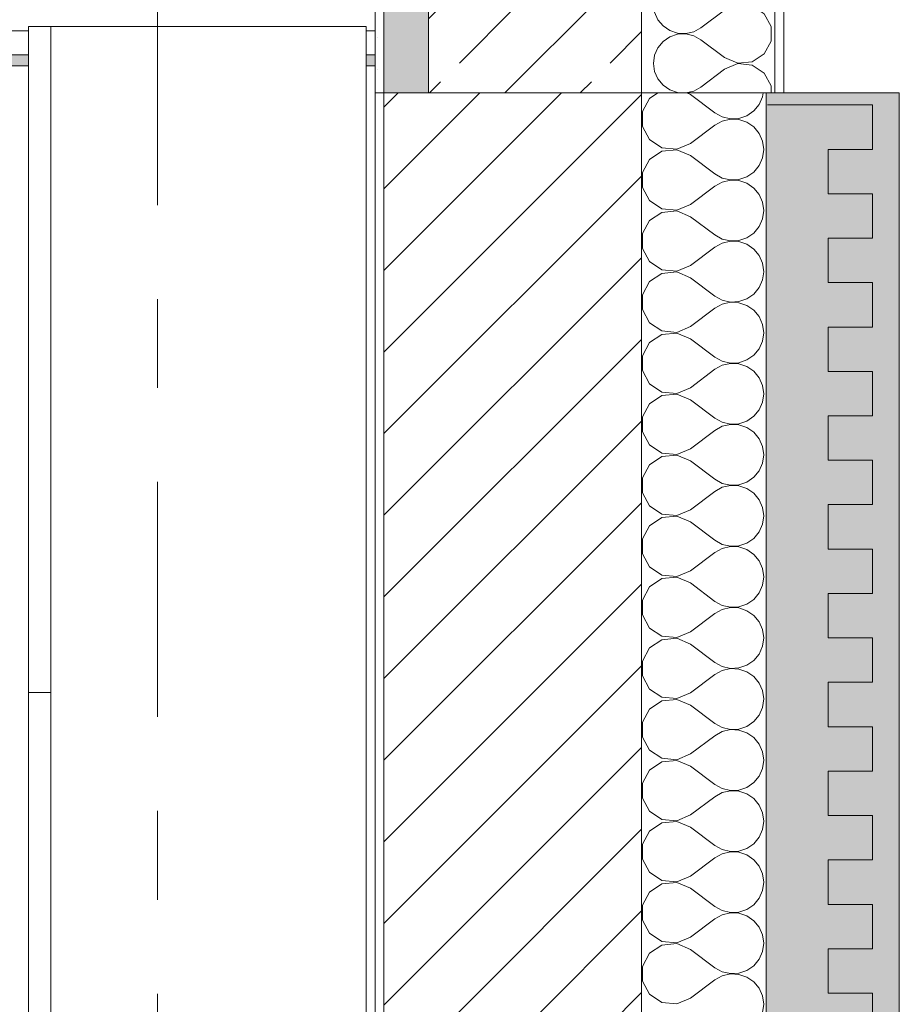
# Model space of a CAD drawing. Header units: metres. Extents: x -3.6 to 84.5, y -11 to 16.8.
# Tile 1027 of 1056: x 61.6 to 62.6, y 4.1 to 5.2. Entities that reach past the tile are written whole.
import ezdxf

# ---------------------------------------------------------------- set-up
doc = ezdxf.new("R2010")
doc.units = ezdxf.units.M
doc.header["$MEASUREMENT"] = 0
doc.linetypes.add('Strichlinie doppelt', pattern=[0.546806, 0.264583, -0.105833, 0.070556, -0.105833])
doc.linetypes.add('Wipeout_Contour', pattern=[1, 0, -1])
for name, color, linetype in [('301 - Elemente.Linie', 7, 'Continuous'), ('302 - Elemente.Schraffur', 7, 'Continuous'), ('451 - Universal.Achsen Raster', 7, 'Continuous'), ('604 - Struktur.Wand Aussen', 7, 'Continuous'), ('653 - Abdeckung.TB Verkofferung', 7, 'Continuous'), ('701 - Einrichtung.Möbel', 7, 'Continuous')]:
    doc.layers.add(name, color=color, linetype=linetype)
pattern_1 = [(45, (0, 0), (-0.01767767, 0.01767767), [0, -0.025])]

# ---------------------------------------------------------------- blocks, each defined once
blk = doc.blocks.new('*X1')
at = {"layer": '302 - Elemente.Schraffur', "color": 7, "linetype": 'Continuous', "lineweight": 5}
for p, q in [((62.2932, 5.1), (62.2839, 5.0938)), ((62.33, 5.0982), (62.3257, 5.1)), ((62.4112, 5.0957), (62.4118, 5.1)), ((62.2839, 5.0938), (62.276, 5.0791)), ((62.33, 5.0982), (62.3575, 5.0776)), ((62.4073, 5.087), (62.4112, 5.0957)), ((62.276, 5.0791), (62.276, 5.0623)), ((62.3575, 5.0776), (62.3658, 5.073)), ((62.3935, 5.0743), (62.4013, 5.0797)), ((62.4013, 5.0797), (62.4073, 5.087)), ((62.3658, 5.0684), (62.3575, 5.0638)), ((62.3658, 5.073), (62.375, 5.0708)), ((62.375, 5.0706), (62.3658, 5.0684)), ((62.375, 5.0708), (62.3845, 5.0713)), ((62.3845, 5.0701), (62.375, 5.0706)), ((62.3845, 5.0713), (62.3935, 5.0743)), ((62.3935, 5.0671), (62.3845, 5.0701)), ((62.4013, 5.0617), (62.3935, 5.0671)), ((62.276, 5.0623), (62.2839, 5.0476)), ((62.33, 5.0432), (62.3575, 5.0638)), ((62.4073, 5.0544), (62.4013, 5.0617)), ((62.2839, 5.0476), (62.2979, 5.0383)), ((62.4112, 5.0457), (62.4073, 5.0544)), ((62.4125, 5.0363), (62.4112, 5.0457)), ((62.2979, 5.0344), (62.2839, 5.0251)), ((62.2979, 5.0383), (62.3145, 5.0367)), ((62.3145, 5.0359), (62.2979, 5.0344)), ((62.3145, 5.0367), (62.33, 5.0432)), ((62.33, 5.0295), (62.3145, 5.0359)), ((62.4112, 5.0269), (62.4125, 5.0363)), ((62.2839, 5.0251), (62.276, 5.0103)), ((62.33, 5.0295), (62.3575, 5.0088)), ((62.4073, 5.0183), (62.4112, 5.0269)), ((62.3935, 5.0056), (62.4013, 5.011)), ((62.4013, 5.011), (62.4073, 5.0183)), ((62.276, 5.0103), (62.276, 4.9936)), ((62.3575, 5.0088), (62.3658, 5.0042)), ((62.3658, 4.9997), (62.3575, 4.9951)), ((62.3658, 5.0042), (62.375, 5.0021)), ((62.375, 5.0018), (62.3658, 4.9997)), ((62.375, 5.0021), (62.3845, 5.0026)), ((62.3845, 5.0014), (62.375, 5.0018)), ((62.3845, 5.0026), (62.3935, 5.0056)), ((62.3935, 4.9983), (62.3845, 5.0014)), ((62.276, 4.9936), (62.2839, 4.9788)), ((62.33, 4.9745), (62.3575, 4.9951)), ((62.4013, 4.993), (62.3935, 4.9983)), ((62.4073, 4.9857), (62.4013, 4.993)), ((62.2839, 4.9788), (62.2979, 4.9696)), ((62.4112, 4.977), (62.4073, 4.9857)), ((62.2979, 4.9696), (62.3145, 4.968)), ((62.3145, 4.9672), (62.2979, 4.9656)), ((62.3145, 4.968), (62.33, 4.9745)), ((62.33, 4.9607), (62.3145, 4.9672)), ((62.4125, 4.9676), (62.4112, 4.977)), ((62.4112, 4.9582), (62.4125, 4.9676)), ((62.2839, 4.9563), (62.276, 4.9416)), ((62.2979, 4.9656), (62.2839, 4.9563)), ((62.33, 4.9607), (62.3575, 4.9401)), ((62.4073, 4.9495), (62.4112, 4.9582)), ((62.4013, 4.9422), (62.4073, 4.9495)), ((62.276, 4.9416), (62.276, 4.9248)), ((62.3575, 4.9401), (62.3658, 4.9355)), ((62.3658, 4.9355), (62.375, 4.9334)), ((62.375, 4.9331), (62.3658, 4.9309)), ((62.375, 4.9334), (62.3845, 4.9338)), ((62.3845, 4.9326), (62.375, 4.9331)), ((62.3845, 4.9338), (62.3935, 4.9368)), ((62.3935, 4.9368), (62.4013, 4.9422)), ((62.276, 4.9248), (62.2839, 4.9101)), ((62.33, 4.9057), (62.3575, 4.9263)), ((62.3658, 4.9309), (62.3575, 4.9263)), ((62.3935, 4.9296), (62.3845, 4.9326)), ((62.4013, 4.9242), (62.3935, 4.9296)), ((62.4073, 4.9169), (62.4013, 4.9242)), ((62.4112, 4.9082), (62.4073, 4.9169)), ((62.2839, 4.9101), (62.2979, 4.9008)), ((62.2979, 4.9008), (62.3145, 4.8992)), ((62.3145, 4.8992), (62.33, 4.9057)), ((62.4125, 4.8988), (62.4112, 4.9082)), ((62.2979, 4.8969), (62.2839, 4.8876)), ((62.3145, 4.8985), (62.2979, 4.8969)), ((62.33, 4.892), (62.3145, 4.8985)), ((62.33, 4.892), (62.3575, 4.8713)), ((62.4073, 4.8808), (62.4112, 4.8895)), ((62.4112, 4.8895), (62.4125, 4.8988)), ((62.2839, 4.8876), (62.276, 4.8728)), ((62.4013, 4.8735), (62.4073, 4.8808)), ((62.276, 4.8728), (62.276, 4.8561)), ((62.3575, 4.8713), (62.3658, 4.8668)), ((62.3658, 4.8668), (62.375, 4.8646)), ((62.3845, 4.8651), (62.3935, 4.8681)), ((62.3935, 4.8681), (62.4013, 4.8735)), ((62.276, 4.8561), (62.2839, 4.8413)), ((62.33, 4.837), (62.3575, 4.8576)), ((62.3658, 4.8622), (62.3575, 4.8576)), ((62.375, 4.8643), (62.3658, 4.8622)), ((62.375, 4.8646), (62.3845, 4.8651)), ((62.3845, 4.8639), (62.375, 4.8643)), ((62.3935, 4.8608), (62.3845, 4.8639)), ((62.4013, 4.8555), (62.3935, 4.8608)), ((62.4073, 4.8482), (62.4013, 4.8555)), ((62.4112, 4.8395), (62.4073, 4.8482)), ((62.2839, 4.8413), (62.2979, 4.8321)), ((62.3145, 4.8305), (62.33, 4.837)), ((62.4125, 4.8301), (62.4112, 4.8395)), ((62.2979, 4.8281), (62.2839, 4.8189)), ((62.2979, 4.8321), (62.3145, 4.8305)), ((62.3145, 4.8297), (62.2979, 4.8281)), ((62.33, 4.8232), (62.3145, 4.8297)), ((62.33, 4.8232), (62.3575, 4.8026)), ((62.4112, 4.8207), (62.4125, 4.8301)), ((62.2839, 4.8189), (62.276, 4.8041)), ((62.4013, 4.8047), (62.4073, 4.812)), ((62.4073, 4.812), (62.4112, 4.8207)), ((62.276, 4.8041), (62.276, 4.7874)), ((62.3575, 4.8026), (62.3658, 4.798)), ((62.3935, 4.7994), (62.4013, 4.8047)), ((62.33, 4.7682), (62.3575, 4.7889)), ((62.3658, 4.7935), (62.3575, 4.7889)), ((62.3658, 4.798), (62.375, 4.7959)), ((62.375, 4.7956), (62.3658, 4.7935)), ((62.375, 4.7959), (62.3845, 4.7963)), ((62.3845, 4.7951), (62.375, 4.7956)), ((62.3845, 4.7963), (62.3935, 4.7994)), ((62.3935, 4.7921), (62.3845, 4.7951)), ((62.4013, 4.7867), (62.3935, 4.7921)), ((62.276, 4.7874), (62.2839, 4.7726)), ((62.4073, 4.7794), (62.4013, 4.7867)), ((62.4112, 4.7708), (62.4073, 4.7794)), ((62.2839, 4.7726), (62.2979, 4.7633)), ((62.3145, 4.7618), (62.33, 4.7682)), ((62.4125, 4.7614), (62.4112, 4.7708)), ((62.2979, 4.7594), (62.2839, 4.7501)), ((62.2979, 4.7633), (62.3145, 4.7618)), ((62.3145, 4.761), (62.2979, 4.7594)), ((62.33, 4.7545), (62.3145, 4.761)), ((62.4112, 4.752), (62.4125, 4.7614)), ((62.2839, 4.7501), (62.276, 4.7354)), ((62.33, 4.7545), (62.3575, 4.7339)), ((62.4073, 4.7433), (62.4112, 4.752)), ((62.276, 4.7354), (62.276, 4.7186)), ((62.3575, 4.7339), (62.3658, 4.7293)), ((62.3935, 4.7306), (62.4013, 4.736)), ((62.4013, 4.736), (62.4073, 4.7433)), ((62.3658, 4.7247), (62.3575, 4.7201)), ((62.3658, 4.7293), (62.375, 4.7271)), ((62.375, 4.7269), (62.3658, 4.7247)), ((62.375, 4.7271), (62.3845, 4.7276)), ((62.3845, 4.7264), (62.375, 4.7269)), ((62.3845, 4.7276), (62.3935, 4.7306)), ((62.3935, 4.7234), (62.3845, 4.7264)), ((62.4013, 4.718), (62.3935, 4.7234)), ((62.276, 4.7186), (62.2839, 4.7039)), ((62.33, 4.6995), (62.3575, 4.7201)), ((62.4073, 4.7107), (62.4013, 4.718)), ((62.2839, 4.7039), (62.2979, 4.6946)), ((62.4112, 4.702), (62.4073, 4.7107)), ((62.4125, 4.6926), (62.4112, 4.702)), ((62.2979, 4.6907), (62.2839, 4.6814)), ((62.2979, 4.6946), (62.3145, 4.693)), ((62.3145, 4.6922), (62.2979, 4.6907)), ((62.3145, 4.693), (62.33, 4.6995)), ((62.33, 4.6858), (62.3145, 4.6922)), ((62.4112, 4.6832), (62.4125, 4.6926)), ((62.2839, 4.6814), (62.276, 4.6666)), ((62.33, 4.6858), (62.3575, 4.6651)), ((62.4073, 4.6746), (62.4112, 4.6832)), ((62.3935, 4.6619), (62.4013, 4.6673)), ((62.4013, 4.6673), (62.4073, 4.6746)), ((62.276, 4.6666), (62.276, 4.6499)), ((62.3575, 4.6651), (62.3658, 4.6605)), ((62.3658, 4.656), (62.3575, 4.6514)), ((62.3658, 4.6605), (62.375, 4.6584)), ((62.375, 4.6581), (62.3658, 4.656)), ((62.375, 4.6584), (62.3845, 4.6589)), ((62.3845, 4.6577), (62.375, 4.6581)), ((62.3845, 4.6589), (62.3935, 4.6619)), ((62.3935, 4.6546), (62.3845, 4.6577)), ((62.276, 4.6499), (62.2839, 4.6351)), ((62.33, 4.6308), (62.3575, 4.6514)), ((62.4013, 4.6493), (62.3935, 4.6546)), ((62.4073, 4.642), (62.4013, 4.6493)), ((62.2839, 4.6351), (62.2979, 4.6259)), ((62.4112, 4.6333), (62.4073, 4.642)), ((62.2979, 4.6259), (62.3145, 4.6243)), ((62.3145, 4.6235), (62.2979, 4.6219)), ((62.3145, 4.6243), (62.33, 4.6308)), ((62.33, 4.617), (62.3145, 4.6235)), ((62.4125, 4.6239), (62.4112, 4.6333)), ((62.4112, 4.6145), (62.4125, 4.6239)), ((62.2839, 4.6126), (62.276, 4.5979)), ((62.2979, 4.6219), (62.2839, 4.6126)), ((62.33, 4.617), (62.3575, 4.5964)), ((62.4073, 4.6058), (62.4112, 4.6145)), ((62.4013, 4.5985), (62.4073, 4.6058)), ((62.276, 4.5979), (62.276, 4.5811)), ((62.3575, 4.5964), (62.3658, 4.5918)), ((62.3658, 4.5918), (62.375, 4.5897)), ((62.375, 4.5894), (62.3658, 4.5872)), ((62.375, 4.5897), (62.3845, 4.5901)), ((62.3845, 4.5889), (62.375, 4.5894)), ((62.3845, 4.5901), (62.3935, 4.5931)), ((62.3935, 4.5931), (62.4013, 4.5985)), ((62.276, 4.5811), (62.2839, 4.5664)), ((62.33, 4.562), (62.3575, 4.5826)), ((62.3658, 4.5872), (62.3575, 4.5826)), ((62.3935, 4.5859), (62.3845, 4.5889)), ((62.4013, 4.5805), (62.3935, 4.5859)), ((62.4073, 4.5732), (62.4013, 4.5805)), ((62.4112, 4.5645), (62.4073, 4.5732)), ((62.2839, 4.5664), (62.2979, 4.5571)), ((62.2979, 4.5571), (62.3145, 4.5555)), ((62.3145, 4.5555), (62.33, 4.562)), ((62.4125, 4.5551), (62.4112, 4.5645)), ((62.2979, 4.5532), (62.2839, 4.5439)), ((62.3145, 4.5548), (62.2979, 4.5532)), ((62.33, 4.5483), (62.3145, 4.5548)), ((62.33, 4.5483), (62.3575, 4.5276)), ((62.4073, 4.5371), (62.4112, 4.5458)), ((62.4112, 4.5458), (62.4125, 4.5551)), ((62.2839, 4.5439), (62.276, 4.5291)), ((62.4013, 4.5298), (62.4073, 4.5371)), ((62.276, 4.5291), (62.276, 4.5124)), ((62.3575, 4.5276), (62.3658, 4.5231)), ((62.3658, 4.5231), (62.375, 4.5209)), ((62.3845, 4.5214), (62.3935, 4.5244)), ((62.3935, 4.5244), (62.4013, 4.5298)), ((62.276, 4.5124), (62.2839, 4.4976)), ((62.33, 4.4933), (62.3575, 4.5139)), ((62.3658, 4.5185), (62.3575, 4.5139)), ((62.375, 4.5206), (62.3658, 4.5185)), ((62.375, 4.5209), (62.3845, 4.5214)), ((62.3845, 4.5202), (62.375, 4.5206)), ((62.3935, 4.5171), (62.3845, 4.5202)), ((62.4013, 4.5118), (62.3935, 4.5171)), ((62.4073, 4.5045), (62.4013, 4.5118)), ((62.4112, 4.4958), (62.4073, 4.5045)), ((62.2839, 4.4976), (62.2979, 4.4884)), ((62.3145, 4.4868), (62.33, 4.4933)), ((62.4125, 4.4864), (62.4112, 4.4958)), ((62.2979, 4.4844), (62.2839, 4.4752)), ((62.2979, 4.4884), (62.3145, 4.4868)), ((62.3145, 4.486), (62.2979, 4.4844)), ((62.33, 4.4795), (62.3145, 4.486)), ((62.33, 4.4795), (62.3575, 4.4589)), ((62.4112, 4.477), (62.4125, 4.4864)), ((62.2839, 4.4752), (62.276, 4.4604)), ((62.4013, 4.461), (62.4073, 4.4683)), ((62.4073, 4.4683), (62.4112, 4.477)), ((62.276, 4.4604), (62.276, 4.4437)), ((62.3575, 4.4589), (62.3658, 4.4543)), ((62.3935, 4.4557), (62.4013, 4.461)), ((62.3658, 4.4497), (62.3575, 4.4452)), ((62.3658, 4.4543), (62.375, 4.4522)), ((62.375, 4.4519), (62.3658, 4.4497)), ((62.375, 4.4522), (62.3845, 4.4526)), ((62.3845, 4.4514), (62.375, 4.4519)), ((62.3845, 4.4526), (62.3935, 4.4557)), ((62.3935, 4.4484), (62.3845, 4.4514)), ((62.4013, 4.443), (62.3935, 4.4484)), ((62.276, 4.4437), (62.2839, 4.4289)), ((62.33, 4.4245), (62.3575, 4.4452)), ((62.4073, 4.4357), (62.4013, 4.443)), ((62.4112, 4.4271), (62.4073, 4.4357)), ((62.2839, 4.4289), (62.2979, 4.4196)), ((62.3145, 4.4181), (62.33, 4.4245)), ((62.4125, 4.4177), (62.4112, 4.4271)), ((62.2979, 4.4157), (62.2839, 4.4064)), ((62.2979, 4.4196), (62.3145, 4.4181)), ((62.3145, 4.4173), (62.2979, 4.4157)), ((62.33, 4.4108), (62.3145, 4.4173)), ((62.4112, 4.4083), (62.4125, 4.4177)), ((62.2839, 4.4064), (62.276, 4.3917)), ((62.33, 4.4108), (62.3575, 4.3902)), ((62.4073, 4.3996), (62.4112, 4.4083)), ((62.276, 4.3917), (62.276, 4.3749)), ((62.3575, 4.3902), (62.3658, 4.3856)), ((62.3935, 4.3869), (62.4013, 4.3923)), ((62.4013, 4.3923), (62.4073, 4.3996)), ((62.3658, 4.381), (62.3575, 4.3764)), ((62.3658, 4.3856), (62.375, 4.3834)), ((62.375, 4.3832), (62.3658, 4.381)), ((62.375, 4.3834), (62.3845, 4.3839)), ((62.3845, 4.3827), (62.375, 4.3832)), ((62.3845, 4.3839), (62.3935, 4.3869)), ((62.3935, 4.3797), (62.3845, 4.3827)), ((62.4013, 4.3743), (62.3935, 4.3797)), ((62.276, 4.3749), (62.2839, 4.3602)), ((62.33, 4.3558), (62.3575, 4.3764)), ((62.4073, 4.367), (62.4013, 4.3743)), ((62.2839, 4.3602), (62.2979, 4.3509)), ((62.4112, 4.3583), (62.4073, 4.367)), ((62.4125, 4.3489), (62.4112, 4.3583)), ((62.2979, 4.347), (62.2839, 4.3377)), ((62.2979, 4.3509), (62.3145, 4.3493)), ((62.3145, 4.3485), (62.2979, 4.347)), ((62.3145, 4.3493), (62.33, 4.3558)), ((62.33, 4.3421), (62.3145, 4.3485)), ((62.4112, 4.3395), (62.4125, 4.3489)), ((62.2839, 4.3377), (62.276, 4.3229)), ((62.33, 4.3421), (62.3575, 4.3214)), ((62.4073, 4.3309), (62.4112, 4.3395)), ((62.3935, 4.3182), (62.4013, 4.3236)), ((62.4013, 4.3236), (62.4073, 4.3309)), ((62.276, 4.3229), (62.276, 4.3062)), ((62.3575, 4.3214), (62.3658, 4.3168)), ((62.3658, 4.3123), (62.3575, 4.3077)), ((62.3658, 4.3168), (62.375, 4.3147)), ((62.375, 4.3144), (62.3658, 4.3123)), ((62.375, 4.3147), (62.3845, 4.3152)), ((62.3845, 4.314), (62.375, 4.3144)), ((62.3845, 4.3152), (62.3935, 4.3182)), ((62.3935, 4.3109), (62.3845, 4.314)), ((62.276, 4.3062), (62.2839, 4.2914)), ((62.33, 4.2871), (62.3575, 4.3077)), ((62.4013, 4.3056), (62.3935, 4.3109)), ((62.4073, 4.2983), (62.4013, 4.3056)), ((62.2839, 4.2914), (62.2979, 4.2822)), ((62.4112, 4.2896), (62.4073, 4.2983)), ((62.2979, 4.2822), (62.3145, 4.2806)), ((62.3145, 4.2798), (62.2979, 4.2782)), ((62.3145, 4.2806), (62.33, 4.2871)), ((62.33, 4.2733), (62.3145, 4.2798)), ((62.4125, 4.2802), (62.4112, 4.2896)), ((62.4112, 4.2708), (62.4125, 4.2802)), ((62.2839, 4.2689), (62.276, 4.2542)), ((62.2979, 4.2782), (62.2839, 4.2689)), ((62.33, 4.2733), (62.3575, 4.2527)), ((62.4073, 4.2621), (62.4112, 4.2708)), ((62.4013, 4.2548), (62.4073, 4.2621)), ((62.276, 4.2542), (62.276, 4.2374)), ((62.3575, 4.2527), (62.3658, 4.2481)), ((62.3658, 4.2481), (62.375, 4.246)), ((62.375, 4.2457), (62.3658, 4.2435)), ((62.375, 4.246), (62.3845, 4.2464)), ((62.3845, 4.2452), (62.375, 4.2457)), ((62.3845, 4.2464), (62.3935, 4.2494)), ((62.3935, 4.2494), (62.4013, 4.2548)), ((62.276, 4.2374), (62.2839, 4.2227)), ((62.33, 4.2183), (62.3575, 4.2389)), ((62.3658, 4.2435), (62.3575, 4.2389)), ((62.3935, 4.2422), (62.3845, 4.2452)), ((62.4013, 4.2368), (62.3935, 4.2422)), ((62.4073, 4.2295), (62.4013, 4.2368)), ((62.4112, 4.2208), (62.4073, 4.2295)), ((62.2839, 4.2227), (62.2979, 4.2134)), ((62.2979, 4.2134), (62.3145, 4.2118)), ((62.3145, 4.2118), (62.33, 4.2183)), ((62.4125, 4.2114), (62.4112, 4.2208)), ((62.2979, 4.2095), (62.2839, 4.2002)), ((62.3145, 4.2111), (62.2979, 4.2095)), ((62.33, 4.2046), (62.3145, 4.2111)), ((62.33, 4.2046), (62.3575, 4.1839)), ((62.4073, 4.1934), (62.4112, 4.2021)), ((62.4112, 4.2021), (62.4125, 4.2114)), ((62.2839, 4.2002), (62.276, 4.1854)), ((62.4013, 4.1861), (62.4073, 4.1934)), ((62.276, 4.1854), (62.276, 4.1687)), ((62.3575, 4.1839), (62.3658, 4.1794)), ((62.3658, 4.1794), (62.375, 4.1772)), ((62.3845, 4.1777), (62.3935, 4.1807)), ((62.3935, 4.1807), (62.4013, 4.1861)), ((62.276, 4.1687), (62.2839, 4.1539)), ((62.33, 4.1496), (62.3575, 4.1702)), ((62.3658, 4.1748), (62.3575, 4.1702)), ((62.375, 4.1769), (62.3658, 4.1748)), ((62.375, 4.1772), (62.3845, 4.1777)), ((62.3845, 4.1765), (62.375, 4.1769)), ((62.3935, 4.1734), (62.3845, 4.1765)), ((62.4013, 4.1681), (62.3935, 4.1734)), ((62.4073, 4.1608), (62.4013, 4.1681)), ((62.4112, 4.1521), (62.4073, 4.1608)), ((62.2839, 4.1539), (62.2979, 4.1447)), ((62.3145, 4.1431), (62.33, 4.1496)), ((62.4125, 4.1427), (62.4112, 4.1521)), ((62.2979, 4.1407), (62.2839, 4.1315)), ((62.2979, 4.1447), (62.3145, 4.1431)), ((62.3145, 4.1423), (62.2979, 4.1407)), ((62.33, 4.1358), (62.3145, 4.1423)), ((62.33, 4.1358), (62.3575, 4.1152)), ((62.4112, 4.1333), (62.4125, 4.1427)), ((62.2839, 4.1315), (62.276, 4.1167)), ((62.4013, 4.1173), (62.4073, 4.1246)), ((62.4073, 4.1246), (62.4112, 4.1333)), ((62.276, 4.1167), (62.276, 4.1)), ((62.3575, 4.1152), (62.3658, 4.1106)), ((62.3935, 4.112), (62.4013, 4.1173)), ((62.3658, 4.106), (62.3575, 4.1015)), ((62.3658, 4.1106), (62.375, 4.1085)), ((62.375, 4.1082), (62.3658, 4.106)), ((62.375, 4.1085), (62.3845, 4.1089)), ((62.3845, 4.1077), (62.375, 4.1082)), ((62.3845, 4.1089), (62.3935, 4.112)), ((62.3935, 4.1047), (62.3845, 4.1077)), ((62.4013, 4.0993), (62.3935, 4.1047)), ((62.276, 4.1), (62.2839, 4.0852)), ((62.33, 4.0808), (62.3575, 4.1015)), ((62.4073, 4.092), (62.4013, 4.0993)), ((62.4112, 4.0834), (62.4073, 4.092)), ((62.2839, 4.0852), (62.2979, 4.0759)), ((62.3145, 4.0744), (62.33, 4.0808)), ((62.4125, 4.074), (62.4112, 4.0834)), ((62.2979, 4.0759), (62.3145, 4.0744)), ((62.4112, 4.0646), (62.4125, 4.074))]:
    blk.add_line(p, q, dxfattribs=at)
blk = doc.blocks.new('*X29')
at = {"layer": '604 - Struktur.Wand Aussen', "color": 7, "linetype": 'Continuous', "lineweight": 5}
for p, q in [((62.2998, 5.975), (62.3068, 5.9702)), ((62.3439, 5.975), (62.3417, 5.9733)), ((62.4207, 5.9748), (62.4206, 5.975)), ((62.3068, 5.9702), (62.3155, 5.9672)), ((62.3155, 5.9661), (62.3068, 5.9631)), ((62.3155, 5.9672), (62.3247, 5.9668)), ((62.3247, 5.9665), (62.3155, 5.9661)), ((62.3247, 5.9668), (62.3336, 5.9689)), ((62.3336, 5.9645), (62.3247, 5.9665)), ((62.3336, 5.9689), (62.3417, 5.9733)), ((62.3417, 5.96), (62.3336, 5.9645)), ((62.4207, 5.9585), (62.4207, 5.9748)), ((62.2992, 5.9579), (62.2933, 5.9509)), ((62.3068, 5.9631), (62.2992, 5.9579)), ((62.3684, 5.94), (62.3417, 5.96)), ((62.413, 5.9442), (62.4207, 5.9585)), ((62.2896, 5.9424), (62.2884, 5.9333)), ((62.2933, 5.9509), (62.2896, 5.9424)), ((62.3995, 5.9352), (62.413, 5.9442)), ((62.2884, 5.9333), (62.2896, 5.9242)), ((62.3684, 5.94), (62.3833, 5.9337)), ((62.3833, 5.933), (62.3684, 5.9267)), ((62.3833, 5.9337), (62.3995, 5.9352)), ((62.3995, 5.9314), (62.3833, 5.933)), ((62.413, 5.9224), (62.3995, 5.9314)), ((62.2896, 5.9242), (62.2933, 5.9158)), ((62.3684, 5.9267), (62.3417, 5.9067)), ((62.4207, 5.9081), (62.413, 5.9224)), ((62.2933, 5.9158), (62.2992, 5.9087)), ((62.2992, 5.9087), (62.3068, 5.9035)), ((62.3068, 5.9035), (62.3155, 5.9006)), ((62.3155, 5.8994), (62.3068, 5.8965)), ((62.3155, 5.9006), (62.3247, 5.9001)), ((62.3247, 5.8999), (62.3155, 5.8994)), ((62.3247, 5.9001), (62.3336, 5.9022)), ((62.3336, 5.8978), (62.3247, 5.8999)), ((62.3336, 5.9022), (62.3417, 5.9067)), ((62.3417, 5.8933), (62.3336, 5.8978)), ((62.4207, 5.8919), (62.4207, 5.9081)), ((62.2992, 5.8913), (62.2933, 5.8842)), ((62.3068, 5.8965), (62.2992, 5.8913)), ((62.3684, 5.8733), (62.3417, 5.8933)), ((62.413, 5.8776), (62.4207, 5.8919)), ((62.2896, 5.8758), (62.2884, 5.8667)), ((62.2933, 5.8842), (62.2896, 5.8758)), ((62.3995, 5.8686), (62.413, 5.8776)), ((62.2884, 5.8667), (62.2896, 5.8576)), ((62.3684, 5.8733), (62.3833, 5.867)), ((62.3833, 5.8663), (62.3684, 5.86)), ((62.3833, 5.867), (62.3995, 5.8686)), ((62.3995, 5.8648), (62.3833, 5.8663)), ((62.413, 5.8558), (62.3995, 5.8648)), ((62.2896, 5.8576), (62.2933, 5.8491)), ((62.3684, 5.86), (62.3417, 5.84)), ((62.4207, 5.8415), (62.413, 5.8558)), ((62.2933, 5.8491), (62.2992, 5.8421)), ((62.2992, 5.8421), (62.3068, 5.8369)), ((62.3068, 5.8369), (62.3155, 5.8339)), ((62.3155, 5.8328), (62.3068, 5.8298)), ((62.3155, 5.8339), (62.3247, 5.8335)), ((62.3247, 5.8332), (62.3155, 5.8328)), ((62.3247, 5.8335), (62.3336, 5.8355)), ((62.3336, 5.8311), (62.3247, 5.8332)), ((62.3336, 5.8355), (62.3417, 5.84)), ((62.3417, 5.8267), (62.3336, 5.8311)), ((62.4207, 5.8252), (62.4207, 5.8415)), ((62.2992, 5.8246), (62.2933, 5.8175)), ((62.3068, 5.8298), (62.2992, 5.8246)), ((62.3684, 5.8067), (62.3417, 5.8267)), ((62.413, 5.8109), (62.4207, 5.8252)), ((62.2896, 5.8091), (62.2884, 5.8)), ((62.2933, 5.8175), (62.2896, 5.8091)), ((62.3995, 5.8019), (62.413, 5.8109)), ((62.2884, 5.8), (62.2896, 5.7909)), ((62.3684, 5.8067), (62.3833, 5.8004)), ((62.3833, 5.7996), (62.3684, 5.7933)), ((62.3833, 5.8004), (62.3995, 5.8019)), ((62.3995, 5.7981), (62.3833, 5.7996)), ((62.413, 5.7891), (62.3995, 5.7981)), ((62.2896, 5.7909), (62.2933, 5.7825)), ((62.3684, 5.7933), (62.3417, 5.7733)), ((62.4207, 5.7748), (62.413, 5.7891)), ((62.2933, 5.7825), (62.2992, 5.7754)), ((62.2992, 5.7754), (62.3068, 5.7702)), ((62.3068, 5.7702), (62.3155, 5.7672)), ((62.3155, 5.7661), (62.3068, 5.7631)), ((62.3155, 5.7672), (62.3247, 5.7668)), ((62.3247, 5.7665), (62.3155, 5.7661)), ((62.3247, 5.7668), (62.3336, 5.7689)), ((62.3336, 5.7645), (62.3247, 5.7665)), ((62.3336, 5.7689), (62.3417, 5.7733)), ((62.3417, 5.76), (62.3336, 5.7645)), ((62.4207, 5.7585), (62.4207, 5.7748)), ((62.2992, 5.7579), (62.2933, 5.7509)), ((62.3068, 5.7631), (62.2992, 5.7579)), ((62.3684, 5.74), (62.3417, 5.76)), ((62.413, 5.7442), (62.4207, 5.7585)), ((62.2896, 5.7424), (62.2884, 5.7333)), ((62.2933, 5.7509), (62.2896, 5.7424)), ((62.3995, 5.7352), (62.413, 5.7442)), ((62.2884, 5.7333), (62.2896, 5.7242)), ((62.3684, 5.74), (62.3833, 5.7337)), ((62.3833, 5.733), (62.3684, 5.7267)), ((62.3833, 5.7337), (62.3995, 5.7352)), ((62.3995, 5.7314), (62.3833, 5.733)), ((62.413, 5.7224), (62.3995, 5.7314)), ((62.2896, 5.7242), (62.2933, 5.7158)), ((62.3684, 5.7267), (62.3417, 5.7067)), ((62.4207, 5.7081), (62.413, 5.7224)), ((62.2933, 5.7158), (62.2992, 5.7087)), ((62.2992, 5.7087), (62.3068, 5.7035)), ((62.3068, 5.7035), (62.3155, 5.7006)), ((62.3155, 5.6994), (62.3068, 5.6965)), ((62.3155, 5.7006), (62.3247, 5.7001)), ((62.3247, 5.6999), (62.3155, 5.6994)), ((62.3247, 5.7001), (62.3336, 5.7022)), ((62.3336, 5.6978), (62.3247, 5.6999)), ((62.3336, 5.7022), (62.3417, 5.7067)), ((62.4207, 5.6919), (62.4207, 5.7081)), ((62.2992, 5.6913), (62.2933, 5.6842)), ((62.3068, 5.6965), (62.2992, 5.6913)), ((62.3417, 5.6933), (62.3336, 5.6978)), ((62.3684, 5.6733), (62.3417, 5.6933)), ((62.413, 5.6776), (62.4207, 5.6919)), ((62.2896, 5.6758), (62.2884, 5.6667)), ((62.2933, 5.6842), (62.2896, 5.6758)), ((62.3995, 5.6686), (62.413, 5.6776)), ((62.2884, 5.6667), (62.2896, 5.6576)), ((62.3684, 5.6733), (62.3833, 5.667)), ((62.3833, 5.6663), (62.3684, 5.66)), ((62.3833, 5.667), (62.3995, 5.6686)), ((62.3995, 5.6648), (62.3833, 5.6663)), ((62.413, 5.6558), (62.3995, 5.6648)), ((62.2896, 5.6576), (62.2933, 5.6491)), ((62.3684, 5.66), (62.3417, 5.64)), ((62.4207, 5.6415), (62.413, 5.6558)), ((62.2933, 5.6491), (62.2992, 5.6421)), ((62.2992, 5.6421), (62.3068, 5.6369)), ((62.3068, 5.6369), (62.3155, 5.6339)), ((62.3155, 5.6328), (62.3068, 5.6298)), ((62.3155, 5.6339), (62.3247, 5.6335)), ((62.3247, 5.6332), (62.3155, 5.6328)), ((62.3247, 5.6335), (62.3336, 5.6355)), ((62.3336, 5.6311), (62.3247, 5.6332)), ((62.3336, 5.6355), (62.3417, 5.64)), ((62.4207, 5.6252), (62.4207, 5.6415)), ((62.2992, 5.6246), (62.2933, 5.6175)), ((62.3068, 5.6298), (62.2992, 5.6246)), ((62.3417, 5.6267), (62.3336, 5.6311)), ((62.3684, 5.6067), (62.3417, 5.6267)), ((62.413, 5.6109), (62.4207, 5.6252)), ((62.2933, 5.6175), (62.2896, 5.6091)), ((62.3995, 5.6019), (62.413, 5.6109)), ((62.2896, 5.6091), (62.2884, 5.6)), ((62.2884, 5.6), (62.2896, 5.5909)), ((62.3684, 5.6067), (62.3833, 5.6004)), ((62.3833, 5.5996), (62.3684, 5.5933)), ((62.3833, 5.6004), (62.3995, 5.6019)), ((62.3995, 5.5981), (62.3833, 5.5996)), ((62.413, 5.5891), (62.3995, 5.5981)), ((62.2896, 5.5909), (62.2933, 5.5825)), ((62.3684, 5.5933), (62.3417, 5.5733)), ((62.4207, 5.5748), (62.413, 5.5891)), ((62.2933, 5.5825), (62.2992, 5.5754)), ((62.2992, 5.5754), (62.3068, 5.5702)), ((62.3068, 5.5702), (62.3155, 5.5672)), ((62.3155, 5.5661), (62.3068, 5.5631)), ((62.3155, 5.5672), (62.3247, 5.5668)), ((62.3247, 5.5665), (62.3155, 5.5661)), ((62.3247, 5.5668), (62.3336, 5.5689)), ((62.3336, 5.5645), (62.3247, 5.5665)), ((62.3336, 5.5689), (62.3417, 5.5733)), ((62.4207, 5.5585), (62.4207, 5.5748)), ((62.2992, 5.5579), (62.2933, 5.5509)), ((62.3068, 5.5631), (62.2992, 5.5579)), ((62.3417, 5.56), (62.3336, 5.5645)), ((62.3684, 5.54), (62.3417, 5.56)), ((62.413, 5.5442), (62.4207, 5.5585)), ((62.2933, 5.5509), (62.2896, 5.5424)), ((62.3995, 5.5352), (62.413, 5.5442)), ((62.2896, 5.5424), (62.2884, 5.5333)), ((62.2884, 5.5333), (62.2896, 5.5242)), ((62.3684, 5.54), (62.3833, 5.5337)), ((62.3833, 5.533), (62.3684, 5.5267)), ((62.3833, 5.5337), (62.3995, 5.5352)), ((62.3995, 5.5314), (62.3833, 5.533)), ((62.2896, 5.5242), (62.2933, 5.5158)), ((62.3684, 5.5267), (62.3417, 5.5067)), ((62.413, 5.5224), (62.3995, 5.5314)), ((62.4207, 5.5081), (62.413, 5.5224)), ((62.2933, 5.5158), (62.2992, 5.5087)), ((62.2992, 5.5087), (62.3068, 5.5035)), ((62.3068, 5.5035), (62.3155, 5.5006)), ((62.3155, 5.4994), (62.3068, 5.4965)), ((62.3155, 5.5006), (62.3247, 5.5001)), ((62.3247, 5.4999), (62.3155, 5.4994)), ((62.3247, 5.5001), (62.3336, 5.5022)), ((62.3336, 5.4978), (62.3247, 5.4999)), ((62.3336, 5.5022), (62.3417, 5.5067)), ((62.4207, 5.4919), (62.4207, 5.5081)), ((62.2992, 5.4913), (62.2933, 5.4842)), ((62.3068, 5.4965), (62.2992, 5.4913)), ((62.3417, 5.4933), (62.3336, 5.4978)), ((62.3684, 5.4733), (62.3417, 5.4933)), ((62.413, 5.4776), (62.4207, 5.4919)), ((62.2933, 5.4842), (62.2896, 5.4758)), ((62.3995, 5.4686), (62.413, 5.4776)), ((62.2896, 5.4758), (62.2884, 5.4667)), ((62.2884, 5.4667), (62.2896, 5.4576)), ((62.3684, 5.4733), (62.3833, 5.467)), ((62.3833, 5.4663), (62.3684, 5.46)), ((62.3833, 5.467), (62.3995, 5.4686)), ((62.3995, 5.4648), (62.3833, 5.4663)), ((62.2896, 5.4576), (62.2933, 5.4491)), ((62.3684, 5.46), (62.3417, 5.44)), ((62.413, 5.4558), (62.3995, 5.4648)), ((62.4207, 5.4415), (62.413, 5.4558)), ((62.2933, 5.4491), (62.2992, 5.4421)), ((62.2992, 5.4421), (62.3068, 5.4369)), ((62.3068, 5.4369), (62.3155, 5.4339)), ((62.3155, 5.4328), (62.3068, 5.4298)), ((62.3155, 5.4339), (62.3247, 5.4335)), ((62.3247, 5.4332), (62.3155, 5.4328)), ((62.3247, 5.4335), (62.3336, 5.4355)), ((62.3336, 5.4311), (62.3247, 5.4332)), ((62.3336, 5.4355), (62.3417, 5.44)), ((62.4207, 5.4252), (62.4207, 5.4415)), ((62.2992, 5.4246), (62.2933, 5.4175)), ((62.3068, 5.4298), (62.2992, 5.4246)), ((62.3417, 5.4267), (62.3336, 5.4311)), ((62.3684, 5.4067), (62.3417, 5.4267)), ((62.413, 5.4109), (62.4207, 5.4252)), ((62.2933, 5.4175), (62.2896, 5.4091)), ((62.3995, 5.4019), (62.413, 5.4109)), ((62.2896, 5.4091), (62.2884, 5.4)), ((62.2884, 5.4), (62.2896, 5.3909)), ((62.3684, 5.4067), (62.3833, 5.4004)), ((62.3833, 5.3996), (62.3684, 5.3933)), ((62.3833, 5.4004), (62.3995, 5.4019)), ((62.3995, 5.3981), (62.3833, 5.3996)), ((62.2896, 5.3909), (62.2933, 5.3825)), ((62.3684, 5.3933), (62.3417, 5.3733)), ((62.413, 5.3891), (62.3995, 5.3981)), ((62.4207, 5.3748), (62.413, 5.3891)), ((62.2933, 5.3825), (62.2992, 5.3754)), ((62.2992, 5.3754), (62.3068, 5.3702)), ((62.3068, 5.3702), (62.3155, 5.3672)), ((62.3155, 5.3661), (62.3068, 5.3631)), ((62.3155, 5.3672), (62.3247, 5.3668)), ((62.3247, 5.3665), (62.3155, 5.3661)), ((62.3247, 5.3668), (62.3336, 5.3689)), ((62.3336, 5.3645), (62.3247, 5.3665)), ((62.3336, 5.3689), (62.3417, 5.3733)), ((62.4207, 5.3585), (62.4207, 5.3748)), ((62.2992, 5.3579), (62.2933, 5.3509)), ((62.3068, 5.3631), (62.2992, 5.3579)), ((62.3417, 5.36), (62.3336, 5.3645)), ((62.3684, 5.34), (62.3417, 5.36)), ((62.413, 5.3442), (62.4207, 5.3585)), ((62.2933, 5.3509), (62.2896, 5.3424)), ((62.3995, 5.3352), (62.413, 5.3442)), ((62.2896, 5.3424), (62.2884, 5.3333)), ((62.2884, 5.3333), (62.2896, 5.3242)), ((62.3684, 5.34), (62.3833, 5.3337)), ((62.3833, 5.333), (62.3684, 5.3267)), ((62.3833, 5.3337), (62.3995, 5.3352)), ((62.3995, 5.3314), (62.3833, 5.333)), ((62.2896, 5.3242), (62.2933, 5.3158)), ((62.3684, 5.3267), (62.3417, 5.3067)), ((62.413, 5.3224), (62.3995, 5.3314)), ((62.4207, 5.3081), (62.413, 5.3224)), ((62.2933, 5.3158), (62.2992, 5.3087)), ((62.2992, 5.3087), (62.3068, 5.3035)), ((62.3068, 5.3035), (62.3155, 5.3006)), ((62.3155, 5.2994), (62.3068, 5.2965)), ((62.3155, 5.3006), (62.3247, 5.3001)), ((62.3247, 5.2999), (62.3155, 5.2994)), ((62.3247, 5.3001), (62.3336, 5.3022)), ((62.3336, 5.2978), (62.3247, 5.2999)), ((62.3336, 5.3022), (62.3417, 5.3067)), ((62.4207, 5.2919), (62.4207, 5.3081)), ((62.2992, 5.2913), (62.2933, 5.2842)), ((62.3068, 5.2965), (62.2992, 5.2913)), ((62.3417, 5.2933), (62.3336, 5.2978)), ((62.3684, 5.2733), (62.3417, 5.2933)), ((62.413, 5.2776), (62.4207, 5.2919)), ((62.2933, 5.2842), (62.2896, 5.2758)), ((62.3995, 5.2686), (62.413, 5.2776)), ((62.2896, 5.2758), (62.2884, 5.2667)), ((62.2884, 5.2667), (62.2896, 5.2576)), ((62.3684, 5.2733), (62.3833, 5.267)), ((62.3833, 5.2663), (62.3684, 5.26)), ((62.3833, 5.267), (62.3995, 5.2686)), ((62.3995, 5.2648), (62.3833, 5.2663)), ((62.2896, 5.2576), (62.2933, 5.2491)), ((62.3684, 5.26), (62.3417, 5.24)), ((62.413, 5.2558), (62.3995, 5.2648)), ((62.4207, 5.2415), (62.413, 5.2558)), ((62.2933, 5.2491), (62.2992, 5.2421)), ((62.2992, 5.2421), (62.3068, 5.2369)), ((62.3068, 5.2369), (62.3155, 5.2339)), ((62.3155, 5.2328), (62.3068, 5.2298)), ((62.3155, 5.2339), (62.3247, 5.2335)), ((62.3247, 5.2332), (62.3155, 5.2328)), ((62.3247, 5.2335), (62.3336, 5.2355)), ((62.3336, 5.2311), (62.3247, 5.2332)), ((62.3336, 5.2355), (62.3417, 5.24)), ((62.4207, 5.2252), (62.4207, 5.2415)), ((62.2992, 5.2246), (62.2933, 5.2175)), ((62.3068, 5.2298), (62.2992, 5.2246)), ((62.3417, 5.2267), (62.3336, 5.2311)), ((62.3684, 5.2067), (62.3417, 5.2267)), ((62.413, 5.2109), (62.4207, 5.2252)), ((62.2933, 5.2175), (62.2896, 5.2091)), ((62.3995, 5.2019), (62.413, 5.2109)), ((62.2896, 5.2091), (62.2884, 5.2)), ((62.2884, 5.2), (62.2896, 5.1909)), ((62.3684, 5.2067), (62.3833, 5.2004)), ((62.3833, 5.1996), (62.3684, 5.1933)), ((62.3833, 5.2004), (62.3995, 5.2019)), ((62.3995, 5.1981), (62.3833, 5.1996)), ((62.2896, 5.1909), (62.2933, 5.1825)), ((62.3684, 5.1933), (62.3417, 5.1733)), ((62.413, 5.1891), (62.3995, 5.1981)), ((62.4207, 5.1748), (62.413, 5.1891)), ((62.2933, 5.1825), (62.2992, 5.1754)), ((62.2992, 5.1754), (62.3068, 5.1702)), ((62.3068, 5.1702), (62.3155, 5.1672)), ((62.3155, 5.1661), (62.3068, 5.1631)), ((62.3155, 5.1672), (62.3247, 5.1668)), ((62.3247, 5.1665), (62.3155, 5.1661)), ((62.3247, 5.1668), (62.3336, 5.1689)), ((62.3336, 5.1645), (62.3247, 5.1665)), ((62.3336, 5.1689), (62.3417, 5.1733)), ((62.4207, 5.1585), (62.4207, 5.1748)), ((62.2992, 5.1579), (62.2933, 5.1509)), ((62.3068, 5.1631), (62.2992, 5.1579)), ((62.3417, 5.16), (62.3336, 5.1645)), ((62.3684, 5.14), (62.3417, 5.16)), ((62.413, 5.1442), (62.4207, 5.1585)), ((62.2933, 5.1509), (62.2896, 5.1424)), ((62.3995, 5.1352), (62.413, 5.1442)), ((62.2896, 5.1424), (62.2884, 5.1333)), ((62.2884, 5.1333), (62.2896, 5.1242)), ((62.3684, 5.14), (62.3833, 5.1337)), ((62.3833, 5.133), (62.3684, 5.1267)), ((62.3833, 5.1337), (62.3995, 5.1352)), ((62.3995, 5.1314), (62.3833, 5.133)), ((62.2896, 5.1242), (62.2933, 5.1158)), ((62.3684, 5.1267), (62.3417, 5.1067)), ((62.413, 5.1224), (62.3995, 5.1314)), ((62.4207, 5.1081), (62.413, 5.1224)), ((62.2933, 5.1158), (62.2992, 5.1087)), ((62.2992, 5.1087), (62.3068, 5.1035)), ((62.3068, 5.1035), (62.3155, 5.1006)), ((62.3155, 5.1006), (62.3247, 5.1001)), ((62.3247, 5.1001), (62.3336, 5.1022)), ((62.3336, 5.1022), (62.3417, 5.1067)), ((62.4207, 5.1), (62.4207, 5.1081))]:
    blk.add_line(p, q, dxfattribs=at)

msp = doc.modelspace()

# ---------------------------------------------------------------- hatches: boundary and pattern name
at = {"layer": '302 - Elemente.Schraffur', "linetype": 'Continuous', "lineweight": 0, "true_color": 0x4b4532}
msp.add_hatch(color=49, dxfattribs=at).paths.add_polyline_path([(62.415, 5.1), (62.415, -2.875), (62.565, -2.931), (62.565, 5.1)])
at = {"layer": '604 - Struktur.Wand Aussen', "linetype": 'Continuous', "lineweight": 0, "true_color": 0x000000}
h = msp.add_hatch(dxfattribs=at)
h.set_pattern_fill('Verputz_0001', color=18, style=0, pattern_type=2)
h.set_pattern_definition([(0, (0, 0), (0, 0.08660254), [0, -0.05]), (0, (0.025, 0.0433), (0, 0.08660254), [0, -0.05])])
h.paths.add_polyline_path([(62.435, 5.1), (62.435, 5.975), (62.425, 5.975), (62.425, 5.1)])
at = {"layer": '653 - Abdeckung.TB Verkofferung', "linetype": 'Continuous', "lineweight": 0, "true_color": 0x000000}
h = msp.add_hatch(dxfattribs=at)
h.set_pattern_fill('Gips_0001', color=18, style=0, pattern_type=2)
h.set_pattern_definition(pattern_1)
h.paths.add_polyline_path([(51.04, 5.1305), (61.975, 5.1305), (61.975, 5.143), (51.04, 5.143)])

# ---------------------------------------------------------------- linework, layer by layer
at = {"layer": '301 - Elemente.Linie', "color": 7, "linetype": 'Continuous', "lineweight": 13}
msp.add_line((62.565, 5.1), (62.565, -7.92), dxfattribs=at)
at = {"layer": '301 - Elemente.Linie', "color": 140, "linetype": 'Continuous', "lineweight": 18, "true_color": 0x00aaff}
for points in [[(62.485, 4.9365), (62.535, 4.9365), (62.535, 4.9865), (62.485, 4.9865), (62.485, 5.0365)], [(62.485, 4.8365), (62.535, 4.8365), (62.535, 4.8865), (62.485, 4.8865), (62.485, 4.9365)], [(62.485, 4.7365), (62.535, 4.7365), (62.535, 4.7865), (62.485, 4.7865), (62.485, 4.8365)], [(62.485, 4.6365), (62.535, 4.6365), (62.535, 4.6865), (62.485, 4.6865), (62.485, 4.7365)], [(62.485, 4.5365), (62.535, 4.5365), (62.535, 4.5865), (62.485, 4.5865), (62.485, 4.6365)], [(62.485, 4.4365), (62.535, 4.4365), (62.535, 4.4865), (62.485, 4.4865), (62.485, 4.5365)], [(62.485, 4.3365), (62.535, 4.3365), (62.535, 4.3865), (62.485, 4.3865), (62.485, 4.4365)], [(62.485, 4.2365), (62.535, 4.2365), (62.535, 4.2865), (62.485, 4.2865), (62.485, 4.3365)], [(62.485, 4.1365), (62.535, 4.1365), (62.535, 4.1865), (62.485, 4.1865), (62.485, 4.2365)], [(62.485, 4.0365), (62.535, 4.0365), (62.535, 4.0865), (62.485, 4.0865), (62.485, 4.1365)]]:
    msp.add_lwpolyline(points, dxfattribs=at)
at = {"layer": '604 - Struktur.Wand Aussen', "color": 7, "linetype": 'Continuous', "lineweight": 13}
msp.add_line((62.425, 5.1), (62.425, 5.975), dxfattribs=at)
at = {"layer": '604 - Struktur.Wand Aussen', "color": 7, "linetype": 'Continuous', "lineweight": 13, "flags": 128}
for points in [[(62.435, 5.1), (62.435, 5.975)], [(62.435, 5.1), (62.425, 5.1)]]:
    msp.add_lwpolyline(points, dxfattribs=at)
at = {"layer": '653 - Abdeckung.TB Verkofferung', "color": 7, "linetype": 'Continuous', "lineweight": 9}
for p, q in [((61.975, 5.1305), (61.975, 6.0695)), ((51.04, 5.1305), (61.975, 5.1305))]:
    msp.add_line(p, q, dxfattribs=at)
at = {"layer": '653 - Abdeckung.TB Verkofferung', "color": 7, "linetype": 'Continuous', "lineweight": 5}
for p, q in [((61.975, 5.17), (51.04, 5.17)), ((61.975, 5.143), (51.04, 5.143)), ((61.975, 5.1305), (51.04, 5.1305))]:
    msp.add_line(p, q, dxfattribs=at)
at = {"layer": '653 - Abdeckung.TB Verkofferung', "color": 7, "linetype": 'Continuous', "lineweight": 5, "flags": 128}
msp.add_lwpolyline([(61.975, 5.19), (61.975, 5.17), (61.975, 5.143), (61.975, 5.1305)], dxfattribs=at)

# ---------------------------------------------------------------- next in the draw order: wipeouts: each hides what was drawn before it
at = {"color": 254, "linetype": 'Wipeout_Contour', "lineweight": 0, "ltscale": 249.801045}
msp.add_wipeout([(62.275, 0.005), (62.415, 0.005), (62.415, 5.1), (62.275, 5.1)], dxfattribs=at).dxf.layer = '302 - Elemente.Schraffur'

# ---------------------------------------------------------------- next in the draw order: hatches: boundary and pattern name
at = {"layer": '302 - Elemente.Schraffur', "linetype": 'Continuous', "lineweight": 0, "true_color": 0x002a3f}
msp.add_hatch(color=158, dxfattribs=at).paths.add_polyline_path([(62.4168, 5.0365), (62.4414, 5.0365), (62.4414, -0.4635), (62.535, -0.4635), (62.535, 5.0365), (62.535, 5.0865), (62.4168, 5.0865)])

# ---------------------------------------------------------------- next in the draw order: linework, layer by layer
at = {"layer": '301 - Elemente.Linie', "color": 7, "linetype": 'Continuous', "lineweight": 18}
msp.add_line((62.415, 0.005), (62.415, 5.1), dxfattribs=at)
at = {"layer": '301 - Elemente.Linie', "color": 7, "linetype": 'Continuous', "lineweight": 13}
msp.add_line((62.415, 5.1), (62.565, 5.1), dxfattribs=at)
at = {"layer": '301 - Elemente.Linie', "color": 140, "linetype": 'Continuous', "lineweight": 18, "true_color": 0x00aaff}
msp.add_lwpolyline([(62.485, 5.0365), (62.535, 5.0365), (62.535, 5.0865), (62.4168, 5.0865)], dxfattribs=at)
at = {"layer": '604 - Struktur.Wand Aussen', "color": 7, "linetype": 'Continuous', "lineweight": 13, "flags": 128}
msp.add_lwpolyline([(62.425, 5.1), (62.285, 5.1)], dxfattribs=at)

# ---------------------------------------------------------------- next in the draw order: block references
at = {"layer": '302 - Elemente.Schraffur', "color": 7, "linetype": 'Continuous', "lineweight": 5}
msp.add_blockref('*X1', (0, 0), dxfattribs=at)
at = {"layer": '604 - Struktur.Wand Aussen', "color": 7, "lineweight": 18}
msp.add_blockref('*X29', (0, 0), dxfattribs=at)

# ---------------------------------------------------------------- next in the draw order: wipeouts: each hides what was drawn before it
at = {"color": 254, "linetype": 'Wipeout_Contour', "lineweight": 0, "ltscale": 371.993518}
msp.add_wipeout([(61.985, 5.1), (61.985, 0.245), (61.595, 0.245), (61.595, 0.005), (62.275, 0.005), (62.275, 5.1)], dxfattribs=at).dxf.layer = '302 - Elemente.Schraffur'

# ---------------------------------------------------------------- next in the draw order: hatches: boundary and pattern name
at = {"layer": '302 - Elemente.Schraffur', "linetype": 'Continuous', "lineweight": 5}
h = msp.add_hatch(dxfattribs=at)
h.set_pattern_fill('MW_Kalksandstein_0001', style=0, pattern_type=2)
h.set_pattern_definition([(45, (0, 0), (-0.04596194, 0.04596194), [])])
h.paths.add_polyline_path([(61.985, 5.1), (61.985, 0.245), (61.595, 0.245), (61.595, 0.005), (62.275, 0.005), (62.275, 5.1)])
at = {"layer": '604 - Struktur.Wand Aussen', "linetype": 'Continuous', "lineweight": 0, "true_color": 0x000000}
h = msp.add_hatch(dxfattribs=at)
h.set_pattern_fill('Gips_0001', color=18, style=0, pattern_type=2)
h.set_pattern_definition(pattern_1)
h.paths.add_polyline_path([(61.975, 5.975), (61.975, 5.1), (61.985, 5.1), (61.985, 5.975)])
at = {"layer": '604 - Struktur.Wand Aussen', "linetype": 'Continuous', "lineweight": 0, "true_color": 0xbebebe}
msp.add_hatch(color=9, dxfattribs=at).paths.add_polyline_path([(61.985, 5.975), (61.985, 5.1), (62.035, 5.1), (62.035, 5.975)])
at = {"layer": '604 - Struktur.Wand Aussen', "linetype": 'Continuous', "lineweight": 0, "true_color": 0x000000}
h = msp.add_hatch(dxfattribs=at)
h.set_pattern_fill('Beton__Stahlbeton_0001', color=18, style=0, pattern_type=2)
h.set_pattern_definition([(45, (0, 0), (-0.08485281, 0.08485281), []), (45, (-0.04243, 0.04243), (-0.08485281, 0.08485281), [0.09, -0.03])])
h.paths.add_polyline_path([(62.275, 5.1), (62.275, 5.975), (62.035, 5.975), (62.035, 5.1)])

# ---------------------------------------------------------------- next in the draw order: linework, layer by layer
at = {"layer": '301 - Elemente.Linie', "color": 7, "linetype": 'Continuous', "lineweight": 18}
for p, q in [((61.975, 5.1), (61.975, 0.25)), ((61.985, 5.1), (61.985, 0.245)), ((62.275, 0.005), (62.275, 5.1))]:
    msp.add_line(p, q, dxfattribs=at)
at = {"layer": '301 - Elemente.Linie', "color": 1, "linetype": 'Continuous', "lineweight": 18}
msp.add_line((62.415, 5.1), (62.275, 5.1), dxfattribs=at)
at = {"layer": '604 - Struktur.Wand Aussen', "color": 7, "linetype": 'Continuous', "lineweight": 13}
msp.add_line((61.985, 5.975), (61.985, 5.1), dxfattribs=at)
at = {"layer": '604 - Struktur.Wand Aussen', "color": 7, "linetype": 'Continuous', "lineweight": 18}
for p, q in [((62.035, 5.975), (62.035, 5.1)), ((62.275, 5.1), (62.275, 5.975))]:
    msp.add_line(p, q, dxfattribs=at)
at = {"layer": '604 - Struktur.Wand Aussen', "color": 7, "linetype": 'Continuous', "lineweight": 13, "flags": 128}
for points in [[(61.975, 5.975), (61.975, 5.1)], [(61.985, 5.1), (61.975, 5.1)], [(62.035, 5.1), (61.985, 5.1)], [(62.285, 5.1), (62.275, 5.1)]]:
    msp.add_lwpolyline(points, dxfattribs=at)
at = {"layer": '604 - Struktur.Wand Aussen', "color": 7, "linetype": 'Continuous', "lineweight": 18, "flags": 128}
msp.add_lwpolyline([(62.275, 5.1), (62.035, 5.1)], dxfattribs=at)

# ---------------------------------------------------------------- next in the draw order: wipeouts: each hides what was drawn before it
at = {"color": 254, "linetype": 'Wipeout_Contour', "lineweight": 0, "ltscale": 247.757068}
msp.add_wipeout([(61.585, 5.175), (61.585, 3.675), (61.965, 3.675), (61.965, 5.175)], dxfattribs=at).dxf.layer = '701 - Einrichtung.Möbel'

# ---------------------------------------------------------------- next in the draw order: linework, layer by layer
at = {"layer": '451 - Universal.Achsen Raster', "color": 160, "linetype": 'Strichlinie doppelt', "lineweight": 9, "true_color": 0x3232ff}
msp.add_line((61.73, -10.585), (61.73, 16.355), dxfattribs=at)
at = {"layer": '701 - Einrichtung.Möbel', "color": 252, "linetype": 'Continuous', "lineweight": 13, "true_color": 0x919191}
for p, q in [((61.585, 5.175), (61.61, 5.175)), ((61.61, 5.175), (61.61, 3.675)), ((61.585, 4.425), (61.61, 4.425))]:
    msp.add_line(p, q, dxfattribs=at)
msp.add_lwpolyline([(61.585, 5.175), (61.585, 3.675), (61.965, 3.675), (61.965, 5.175)], close=True, dxfattribs=at)

doc.saveas('drawing.dxf')
